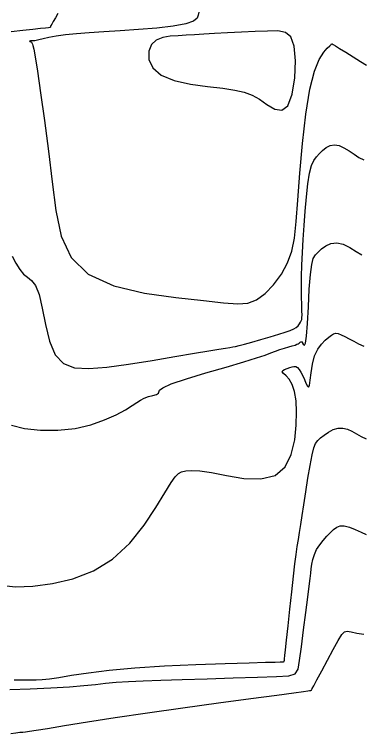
# Model space of a CAD drawing. Extents: x 2566142 to 2571431, y 418755 to 421584.
# Drawn here: x 2566803.1 to 2566943.7, y 419446.2 to 419737.1 of the extents above; entities that cross this region are included whole.
import ezdxf

# ---------------------------------------------------------------- set-up
doc = ezdxf.new("R2010")
doc.units = 0
doc.layers.add('Contour_ADS_Major', color=7, linetype='Continuous')
doc.layers.add('Contour_ADS_Minor', color=7, linetype='Continuous')

msp = doc.modelspace()

# ---------------------------------------------------------------- linework, layer by layer
at = {"layer": 'Contour_ADS_Major'}
msp.add_lwpolyline([(2566884.18, 419729.38), (2566879.75, 419729.12), (2566875.97, 419728.88), (2566872.6, 419728.66), (2566869.4, 419728.45), (2566866.21, 419728.22), (2566863.19, 419727.73), (2566860.57, 419726.72), (2566858.58, 419724.91), (2566857.47, 419722.15), (2566857.56, 419718.83), (2566859.14, 419715.44), (2566862.54, 419712.48), (2566867.86, 419710.33), (2566874.4, 419708.89), (2566881.23, 419707.93), (2566887.44, 419707.2), (2566892.34, 419706.5), (2566896.15, 419705.63), (2566899.32, 419704.44), (2566902.29, 419702.77), (2566905.39, 419700.63), (2566908.51, 419698.82), (2566911.41, 419698.32), (2566913.84, 419700.13), (2566915.62, 419704.83), (2566916.67, 419711.37), (2566916.96, 419718.31), (2566916.45, 419724.2), (2566915.1, 419727.95), (2566912.88, 419729.81), (2566909.73, 419730.41), (2566905.62, 419730.35), (2566900.59, 419730.14), (2566895.02, 419729.9), (2566889.39, 419729.64), (2566884.18, 419729.38)], close=True, dxfattribs=at)
for points in [[(2566803.06, 419467.93), (2566806.42, 419467.92), (2566809.41, 419467.93), (2566811.93, 419467.98), (2566814.38, 419468.11), (2566817.25, 419468.42), (2566821.07, 419468.97), (2566826.27, 419469.8), (2566833.05, 419470.82), (2566841.54, 419471.88), (2566851.86, 419472.85), (2566863.91, 419473.62), (2566876.55, 419474.19), (2566888.43, 419474.6), (2566898.17, 419474.88), (2566904.77, 419475.07), (2566908.67, 419475.18), (2566910.67, 419475.24), (2566911.56, 419475.27), (2566912.03, 419475.29), (2566912.28, 419475.37), (2566912.39, 419475.54), (2566912.45, 419475.88), (2566912.53, 419476.5), (2566912.67, 419477.78), (2566912.93, 419480.16), (2566913.35, 419484.08), (2566913.94, 419489.76), (2566914.64, 419496.55), (2566915.39, 419503.54), (2566916.09, 419509.87), (2566916.7, 419514.87), (2566917.21, 419518.73), (2566917.67, 419521.86), (2566918.11, 419524.67), (2566918.55, 419527.55), (2566919.04, 419530.73), (2566919.6, 419534.41), (2566920.28, 419538.81), (2566921.09, 419543.99), (2566921.97, 419549.47), (2566922.86, 419554.65), (2566923.67, 419558.91), (2566924.38, 419561.8), (2566925.08, 419563.61), (2566925.92, 419564.79), (2566927.04, 419565.79), (2566928.52, 419566.95), (2566930.29, 419568.16), (2566932.22, 419569.18), (2566934.19, 419569.78), (2566936.08, 419569.79), (2566937.93, 419569.31), (2566939.76, 419568.49), (2566941.61, 419567.48), (2566943.52, 419566.44)], [(2566943.52, 419566.44), (2566945.49, 419565.5)]]:
    msp.add_lwpolyline(points, dxfattribs=at)
at = {"layer": 'Contour_ADS_Minor'}
for points in [[(2566877.73, 419738.01), (2566877.55, 419736.75), (2566877.05, 419735.5), (2566875.58, 419734.32), (2566872.48, 419733.25), (2566867.35, 419732.33), (2566860.71, 419731.56), (2566853.33, 419730.92), (2566845.97, 419730.4), (2566839.28, 419729.98), (2566833.36, 419729.61), (2566828.19, 419729.23), (2566823.76, 419728.81), (2566820.05, 419728.3), (2566817.04, 419727.75), (2566814.71, 419727.23), (2566813.03, 419726.82), (2566811.97, 419726.55), (2566811.37, 419726.42), (2566811.09, 419726.37), (2566810.97, 419726.37), (2566810.86, 419726.39), (2566810.72, 419726.4), (2566810.54, 419726.41), (2566810.29, 419726.4), (2566809.98, 419726.37), (2566809.65, 419726.33), (2566809.37, 419726.28), (2566809.22, 419726.24), (2566809.22, 419726.21), (2566809.36, 419726.18), (2566809.56, 419726.11), (2566809.78, 419726.01), (2566809.97, 419725.85), (2566810.12, 419725.63), (2566810.27, 419725.35), (2566810.42, 419725.02), (2566810.62, 419724.49), (2566810.94, 419723.06), (2566811.5, 419719.9), (2566812.39, 419714.15), (2566813.68, 419705.3), (2566815.23, 419694.14), (2566816.85, 419681.78), (2566818.38, 419669.31), (2566819.82, 419657.73), (2566822.03, 419647.45), (2566826.06, 419638.79), (2566832.97, 419632.03), (2566843.32, 419627.35), (2566855.77, 419624.36), (2566868.49, 419622.55), (2566879.63, 419621.38), (2566887.82, 419620.49), (2566893.53, 419620.03), (2566897.65, 419620.31), (2566901.12, 419621.64), (2566904.62, 419624.2), (2566908.09, 419627.78), (2566911.22, 419632.02), (2566913.72, 419636.58), (2566915.41, 419641.29), (2566916.47, 419646.64), (2566917.18, 419653.3), (2566917.84, 419661.92), (2566918.69, 419672.82), (2566919.77, 419684.89), (2566921.12, 419696.7), (2566922.74, 419706.8), (2566924.61, 419714.08), (2566926.56, 419718.85), (2566928.36, 419721.74), (2566929.82, 419723.4), (2566930.78, 419724.39), (2566931.31, 419724.93), (2566931.57, 419725.15), (2566931.69, 419725.19), (2566931.84, 419725.15), (2566932.24, 419724.91), (2566933.13, 419724.36), (2566934.77, 419723.33), (2566937.26, 419721.77), (2566940.23, 419719.91), (2566943.2, 419718.07), (2566945.68, 419716.55)], [(2566820.65, 419737.45), (2566819.69, 419735.63), (2566818.82, 419734.14), (2566818.23, 419733.13), (2566817.9, 419732.54), (2566817.76, 419732.24)], [(2566817.76, 419732.24), (2566817.71, 419732.1), (2566817.69, 419732), (2566817.67, 419731.92), (2566817.62, 419731.86), (2566817.55, 419731.81), (2566817.38, 419731.76), (2566816.87, 419731.69), (2566815.73, 419731.55), (2566813.69, 419731.32), (2566810.54, 419730.96), (2566806.46, 419730.52), (2566801.74, 419730.04)], [(2566817.3, 419604.98), (2566819.64, 419599.44), (2566822.95, 419595.9), (2566827.42, 419594.18), (2566833.23, 419593.85), (2566840.56, 419594.47), (2566849.37, 419595.67), (2566858.88, 419597.15), (2566868.09, 419598.69), (2566876, 419600.05), (2566881.88, 419601.05), (2566885.92, 419601.71), (2566888.57, 419602.13), (2566890.3, 419602.39), (2566891.53, 419602.58), (2566892.67, 419602.8), (2566894.11, 419603.14), (2566896.23, 419603.71), (2566899.29, 419604.57), (2566902.94, 419605.61), (2566906.72, 419606.71), (2566910.13, 419607.73), (2566912.8, 419608.57), (2566914.77, 419609.26), (2566916.21, 419609.88), (2566917.25, 419610.51), (2566918.03, 419611.19), (2566918.61, 419611.89), (2566919.02, 419612.58), (2566919.29, 419613.2), (2566919.47, 419613.76), (2566919.56, 419614.44), (2566919.59, 419615.5), (2566919.56, 419617.19), (2566919.49, 419619.67), (2566919.42, 419622.9), (2566919.38, 419626.73), (2566919.41, 419631.04), (2566919.54, 419635.72), (2566919.77, 419640.73), (2566920.08, 419646.06), (2566920.46, 419651.7), (2566920.89, 419657.56), (2566921.38, 419663.31), (2566921.97, 419668.53), (2566922.65, 419672.82), (2566923.46, 419675.91), (2566924.38, 419678.03), (2566925.43, 419679.53), (2566926.61, 419680.79), (2566927.91, 419682.06), (2566929.34, 419683.23), (2566930.92, 419684.07), (2566932.66, 419684.39), (2566934.57, 419684.02), (2566936.57, 419683.11), (2566938.63, 419681.88), (2566940.66, 419680.53), (2566942.63, 419679.26), (2566944.59, 419678.21)], [(2566801.9, 419570.93), (2566807.22, 419569.62), (2566813.69, 419568.94), (2566820.71, 419568.94), (2566827.67, 419569.67), (2566834.05, 419571.13), (2566839.65, 419573.07), (2566844.36, 419575.2), (2566848.07, 419577.21), (2566850.74, 419578.86), (2566852.65, 419580.15), (2566854.18, 419581.14), (2566855.67, 419581.91), (2566857.39, 419582.5), (2566859.13, 419582.98), (2566860.58, 419583.41), (2566861.44, 419583.85), (2566861.6, 419584.37), (2566861.85, 419585.08), (2566863.19, 419586.13), (2566866.61, 419587.65), (2566872.73, 419589.7), (2566880.58, 419592.07), (2566888.79, 419594.45), (2566896, 419596.55), (2566901.18, 419598.15), (2566904.62, 419599.31), (2566906.94, 419600.17), (2566908.77, 419600.86), (2566910.62, 419601.5), (2566912.47, 419602.09), (2566914.18, 419602.61), (2566915.64, 419603.04), (2566916.73, 419603.38), (2566917.51, 419603.66), (2566918.06, 419603.91), (2566918.46, 419604.19), (2566918.78, 419604.5), (2566919.07, 419604.73), (2566919.36, 419604.74), (2566919.69, 419604.39), (2566920.08, 419603.7), (2566920.51, 419603.34), (2566920.95, 419604.13), (2566921.37, 419606.9), (2566921.76, 419612.13), (2566922.14, 419618.88), (2566922.53, 419625.9), (2566922.97, 419631.91), (2566923.5, 419635.95), (2566924.15, 419638.37), (2566925.01, 419639.82), (2566926.11, 419640.94), (2566927.51, 419642.24), (2566929.23, 419643.53), (2566931.26, 419644.48), (2566933.61, 419644.75), (2566936.25, 419644.12), (2566938.97, 419642.83), (2566941.55, 419641.26), (2566943.75, 419639.78)], [(2566802.2, 419639.34), (2566803.73, 419636.41), (2566805.23, 419633.93), (2566806.78, 419632.05), (2566808.41, 419630.75), (2566810.07, 419629.45), (2566811.67, 419627.38), (2566813.1, 419623.81), (2566814.34, 419618.29), (2566815.63, 419611.64), (2566817.3, 419604.98)], [(2566917, 419594.67), (2566917.69, 419594.28), (2566918.41, 419593.48), (2566919.15, 419592.34), (2566919.87, 419590.96), (2566920.56, 419589.44), (2566921.18, 419587.92), (2566921.73, 419586.75), (2566922.19, 419586.33), (2566922.57, 419587.04), (2566922.88, 419589.12), (2566923.24, 419592.18), (2566923.78, 419595.64), (2566924.64, 419598.95), (2566925.91, 419601.66), (2566927.43, 419603.76), (2566928.99, 419605.35), (2566930.39, 419606.52), (2566931.48, 419607.37), (2566932.37, 419607.9), (2566933.21, 419608.11), (2566934.2, 419607.99), (2566935.44, 419607.55), (2566936.94, 419606.84), (2566938.64, 419605.93), (2566940.49, 419604.88), (2566942.48, 419603.8), (2566944.63, 419602.85)], [(2566797.14, 419506.3), (2566803.51, 419505.65), (2566810.59, 419505.89), (2566818.47, 419506.87), (2566826.8, 419508.81), (2566835.1, 419512.02), (2566842.89, 419516.79), (2566849.78, 419523.22), (2566855.63, 419530.52), (2566860.39, 419537.67), (2566864.02, 419543.65), (2566866.53, 419547.72), (2566868.25, 419550.13), (2566869.55, 419551.4), (2566870.83, 419552.05), (2566872.46, 419552.49), (2566874.79, 419552.69), (2566878.14, 419552.5), (2566882.85, 419551.8), (2566889.04, 419550.58), (2566896, 419549.46), (2566902.84, 419549.2), (2566908.64, 419550.57), (2566912.72, 419554.06), (2566915.24, 419559.16), (2566916.6, 419565.07), (2566917.2, 419571), (2566917.35, 419576.31), (2566917.14, 419580.83), (2566916.57, 419584.54), (2566915.64, 419587.43), (2566914.42, 419589.5), (2566913.14, 419590.91), (2566912.1, 419591.85), (2566911.57, 419592.51), (2566911.75, 419593.04), (2566912.49, 419593.5), (2566913.52, 419593.9), (2566914.6, 419594.25), (2566915.52, 419594.56), (2566916.3, 419594.73), (2566917, 419594.67)], [(2566801.2, 419464.1), (2566809.51, 419464.4), (2566817.89, 419464.77), (2566825.38, 419465.2), (2566831.26, 419465.67), (2566835.93, 419466.14), (2566840.05, 419466.6), (2566844.29, 419466.99), (2566849.25, 419467.3), (2566855.22, 419467.56), (2566862.42, 419467.81), (2566871.08, 419468.08), (2566881.16, 419468.41), (2566891.71, 419468.76), (2566901.48, 419469.09), (2566909.28, 419469.36), (2566914.23, 419469.62), (2566916.85, 419470.38), (2566918.02, 419472.24), (2566918.61, 419475.79), (2566919.33, 419481.38), (2566920.22, 419488.21), (2566921.12, 419495.22), (2566921.89, 419501.36), (2566922.45, 419505.84), (2566922.82, 419508.91), (2566923.09, 419511.08), (2566923.32, 419512.88), (2566923.6, 419514.74), (2566924, 419516.68), (2566924.61, 419518.67), (2566925.5, 419520.65), (2566926.72, 419522.57), (2566928.15, 419524.39), (2566929.66, 419526.06), (2566931.1, 419527.54), (2566932.38, 419528.78), (2566933.62, 419529.7), (2566935, 419530.2), (2566936.68, 419530.2), (2566938.79, 419529.65), (2566941.13, 419528.74), (2566943.46, 419527.69), (2566945.54, 419526.72)], [(2566801.67, 419446.23), (2566803.65, 419446.56), (2566805.26, 419446.75), (2566806.53, 419446.87), (2566807.64, 419446.99), (2566809.18, 419447.19), (2566811.88, 419447.61), (2566816.44, 419448.34), (2566823.41, 419449.48), (2566832.68, 419450.97), (2566843.97, 419452.72), (2566857, 419454.66), (2566871.31, 419456.68), (2566885.72, 419458.65), (2566898.86, 419460.41), (2566909.37, 419461.81), (2566916.27, 419462.74), (2566920.13, 419463.27), (2566921.9, 419463.52), (2566922.55, 419463.63), (2566922.87, 419463.68), (2566923.05, 419463.71), (2566923.14, 419463.73), (2566923.18, 419463.74), (2566923.2, 419463.74), (2566923.22, 419463.74), (2566923.23, 419463.75), (2566923.24, 419463.75), (2566923.27, 419463.76), (2566923.29, 419463.77), (2566923.32, 419463.78), (2566923.35, 419463.8), (2566923.38, 419463.81), (2566923.4, 419463.83), (2566923.42, 419463.85), (2566923.44, 419463.87), (2566923.5, 419463.95), (2566923.74, 419464.41), (2566924.39, 419465.61), (2566925.61, 419467.93), (2566927.53, 419471.56), (2566929.86, 419475.93), (2566932.23, 419480.31), (2566934.25, 419483.94), (2566935.68, 419486.26), (2566936.78, 419487.41), (2566937.92, 419487.7), (2566939.49, 419487.42), (2566941.77, 419486.9), (2566944.65, 419486.49)]]:
    msp.add_lwpolyline(points, dxfattribs=at)

doc.saveas('drawing.dxf')
